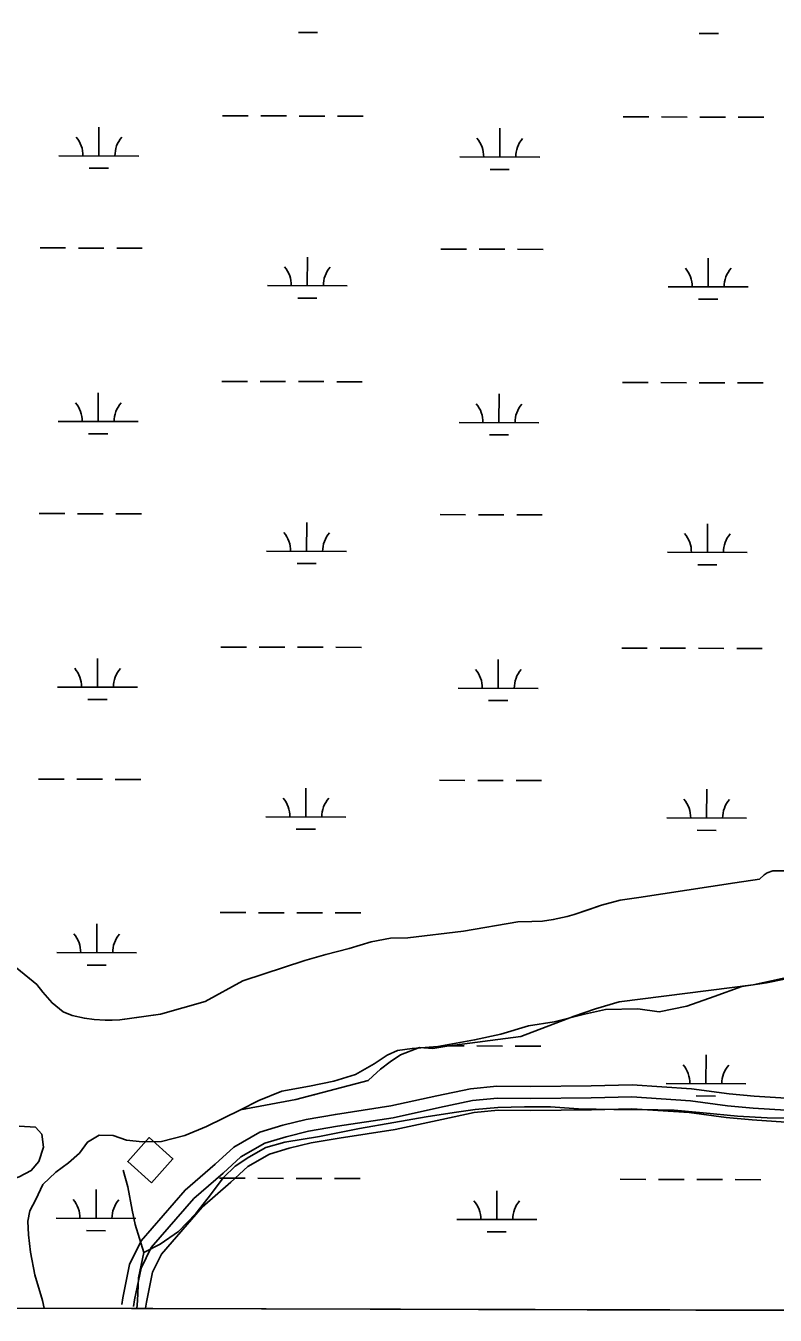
# Model space of a CAD drawing. Extents: x 3161615 to 3199515, y 867541 to 892976.
# Drawn here: x 3194000 to 3194939, y 872921 to 874536 of the extents above; entities that cross this region are included whole.
import ezdxf

# ---------------------------------------------------------------- set-up
doc = ezdxf.new("R2010")
doc.units = 0
for name, color, linetype in [('V-BLDG-OTLN', 7, 'Continuous'), ('V-GRID-FRAM', 7, 'Continuous'), ('V-ROAD-CNTR', 7, 'Continuous'), ('V-SITE-VEGE', 7, 'Continuous'), ('V-TOPO-SHOR', 7, 'Continuous'), ('V-WETL-SWMP', 7, 'Continuous')]:
    doc.layers.add(name, color=color, linetype=linetype)

msp = doc.modelspace()

# ---------------------------------------------------------------- linework, layer by layer
at = {"layer": 'V-BLDG-OTLN'}
msp.add_lwpolyline([(3194157.9, 873086.8), (3194184.5, 873116.6), (3194154.7, 873143.3), (3194128, 873113.4)], close=True, dxfattribs=at)
at = {"layer": 'V-GRID-FRAM'}
msp.add_lwpolyline([(3165877.4, 891195.5), (3197229, 891108.8), (3197186.7, 872920.9), (3165819.2, 873007.6), (3165877.4, 891195.5)], dxfattribs=at)
at = {"layer": 'V-ROAD-CNTR'}
for points in [[(3195244.9, 873237.9), (3195209.4, 873224.6), (3195168.8, 873211.5), (3195128.6, 873198.8), (3195093, 873189.5), (3195054.6, 873179.4), (3195021.9, 873173.1), (3194991.1, 873169.7), (3194962.2, 873167.7), (3194928.8, 873168.3), (3194891.8, 873170), (3194848.7, 873174.5)], [(3194952.4, 873192.7), (3194912.5, 873195.4), (3194881, 873198.2), (3194834.2, 873204.5), (3194759.9, 873209.3), (3194708.3, 873208.3), (3194632.9, 873207.4), (3194590.4, 873207.9), (3194557.4, 873204.4), (3194515.2, 873195.6), (3194457.5, 873183), (3194388.2, 873172.4), (3194351.5, 873166.1), (3194322.3, 873158.9), (3194293.6, 873150.1), (3194260.9, 873131.4), (3194237.4, 873110), (3194199.9, 873077.5), (3194145, 873014.1), (3194130.4, 872984.6), (3194121.9, 872942.6), (3194120.6, 872934.1)], [(3194952.3, 873177.6), (3194911.4, 873180.4), (3194879.3, 873183.3), (3194832.8, 873189.5), (3194759.5, 873194.2), (3194708.5, 873193.3), (3194633, 873192.4), (3194591.1, 873192.9), (3194559.7, 873189.6), (3194518.3, 873180.9), (3194460.3, 873168.3), (3194390.6, 873157.6), (3194354.5, 873151.4), (3194326.3, 873144.4), (3194299.6, 873136.2), (3194269.7, 873119.2), (3194247.4, 873098.8), (3194210.6, 873066.9), (3194157.5, 873005.7), (3194144.7, 872979.7), (3194136.6, 872940), (3194135.4, 872931.9)], [(3194952.1, 873162.6), (3194910.2, 873165.4), (3194877.6, 873168.4), (3194831.3, 873174.6), (3194759.2, 873179.2), (3194708.8, 873178.3), (3194633, 873177.4), (3194591.8, 873177.8), (3194562, 873174.7), (3194521.5, 873166.2), (3194463, 873153.5), (3194393, 873142.8), (3194357.6, 873136.7), (3194330.3, 873130), (3194305.5, 873122.4), (3194278.6, 873107), (3194257.3, 873087.6), (3194221.2, 873056.2), (3194170.1, 872997.3), (3194159, 872974.8), (3194151.4, 872937.4), (3194150.3, 872929.6)], [(3194848.7, 873174.5), (3194812.5, 873177.5), (3194771.8, 873178.7), (3194736.8, 873178.6), (3194692.6, 873179.2), (3194657.5, 873181.7), (3194624.9, 873181.8), (3194591.7, 873180.9), (3194563, 873178.7), (3194536.9, 873174.8), (3194501.6, 873169.2), (3194461.4, 873162.2), (3194418.2, 873154.6), (3194368.2, 873144.8)], [(3194122.2, 873102.6), (3194128.3, 873081.6), (3194133.5, 873052.4), (3194137.5, 873034.3), (3194148.2, 872999.3), (3194168.7, 873010), (3194191.5, 873025.9), (3194213.2, 873048.3), (3194228.7, 873067.7), (3194247.8, 873093.2), (3194262.7, 873107.4), (3194279.7, 873119), (3194300.9, 873130.8), (3194324.8, 873137.8), (3194368.2, 873144.8)], [(3194148.2, 872999.3), (3194141.5, 872967.6), (3194140.4, 872938.8), (3194139.4, 872929.3)]]:
    msp.add_lwpolyline(points, dxfattribs=at)
at = {"layer": 'V-SITE-VEGE'}
for p, q in [((3194888.4, 873462.5), (3194919, 873467)), ((3194919, 873467), (3194925.1, 873472.6)), ((3194925.1, 873472.6), (3194928.9, 873474.9)), ((3194928.9, 873474.9), (3194935.9, 873477.3)), ((3194935.9, 873477.3), (3194950.5, 873477.5)), ((3194767.9, 873443.9), (3194888.4, 873462.5)), ((3194687.1, 873422.6), (3194721.5, 873434.3)), ((3194721.5, 873434.3), (3194744.6, 873440.7)), ((3194744.6, 873440.7), (3194767.9, 873443.9)), ((3194660.8, 873416.5), (3194678.2, 873420.2)), ((3194678.2, 873420.2), (3194687.1, 873422.6)), ((3193928, 873405.4), (3194014, 873334.9)), ((3194478.6, 873393.7), (3194548.5, 873401.8)), ((3194548.5, 873401.8), (3194616.6, 873413.5)), ((3194616.6, 873413.5), (3194634, 873413.9)), ((3194634, 873413.9), (3194647.5, 873414.6)), ((3194647.5, 873414.6), (3194660.8, 873416.5)), ((3194405.2, 873380), (3194432.7, 873388.6)), ((3194432.7, 873388.6), (3194457, 873393)), ((3194457, 873393), (3194478.6, 873393.7)), ((3194349.8, 873365.2), (3194376.1, 873372.5)), ((3194376.1, 873372.5), (3194405.2, 873380)), ((3194272.3, 873339.8), (3194349.8, 873365.2)), ((3194224.9, 873313.6), (3194272.3, 873339.8)), ((3194970.7, 873347.8), (3194911.1, 873334.5)), ((3194014, 873334.9), (3194021.7, 873325.4)), ((3194021.7, 873325.4), (3194033.3, 873312.1)), ((3194911.1, 873334.5), (3194743.6, 873313.2)), ((3194033.3, 873312.1), (3194047.1, 873300.8)), ((3194169.1, 873297.8), (3194224.9, 873313.6)), ((3194743.6, 873313.2), (3194713.9, 873304.6)), ((3194047.1, 873300.8), (3194058.3, 873296.4)), ((3194058.3, 873296.4), (3194073.7, 873292.9)), ((3194073.7, 873292.9), (3194085.9, 873291.4)), ((3194085.9, 873291.4), (3194099.6, 873290.5)), ((3194099.6, 873290.5), (3194108.5, 873290.3)), ((3194108.5, 873290.3), (3194118.2, 873290.9)), ((3194118.2, 873290.9), (3194169.1, 873297.8)), ((3194687.1, 873295.3), (3194620.1, 873270.1)), ((3194713.9, 873304.6), (3194687.1, 873295.3)), ((3194527.5, 873257.8), (3194510, 873255)), ((3194620.1, 873270.1), (3194527.5, 873257.8)), ((3194469.8, 873247), (3194456.7, 873238.4)), ((3194493.6, 873256.2), (3194469.8, 873247)), ((3194510, 873255), (3194493.6, 873256.2)), ((3194444.4, 873229.2), (3194435.1, 873220.1)), ((3194456.7, 873238.4), (3194444.4, 873229.2)), ((3194429, 873214.9), (3194338.7, 873190.9)), ((3194435.1, 873220.1), (3194429, 873214.9)), ((3194269.3, 873178.3), (3194226.8, 873157.4)), ((3194338.7, 873190.9), (3194269.3, 873178.3)), ((3194092.1, 873146.3), (3194077.6, 873137.7)), ((3194109.9, 873146.1), (3194092.1, 873146.3)), ((3194126.4, 873140.1), (3194109.9, 873146.1)), ((3194199.7, 873145.9), (3194170.4, 873138.5)), ((3194226.8, 873157.4), (3194199.7, 873145.9)), ((3194077.6, 873137.7), (3194067.6, 873123.9)), ((3194146.4, 873138.2), (3194126.4, 873140.1)), ((3194170.4, 873138.5), (3194146.4, 873138.2)), ((3194053.7, 873111.7), (3194037.8, 873099.9)), ((3194067.6, 873123.9), (3194053.7, 873111.7)), ((3194037.8, 873099.9), (3194021.8, 873084.8)), ((3194021.8, 873084.8), (3194013.1, 873065.8)), ((3194013.1, 873065.8), (3194005.3, 873051.5)), ((3194005.3, 873051.5), (3194003.1, 873038.7)), ((3194003.1, 873038.7), (3194003.8, 873021.5)), ((3194003.8, 873021.5), (3194006.3, 872999.8)), ((3194006.3, 872999.8), (3194011.7, 872971.4)), ((3194011.7, 872971.4), (3194021.3, 872939.5)), ((3194021.3, 872939.5), (3194023.4, 872929.6)), ((3194023.4, 872929.6), (3197186.7, 872920.9))]:
    msp.add_line(p, q, dxfattribs=at)
at = {"layer": 'V-TOPO-SHOR'}
for points in [[(3193948.3, 873388.7), (3194014, 873334.9), (3194021.7, 873325.4), (3194033.3, 873312.1), (3194047.1, 873300.8), (3194058.3, 873296.4), (3194073.7, 873292.9), (3194085.9, 873291.4), (3194099.6, 873290.5), (3194108.5, 873290.3), (3194118.2, 873290.9), (3194127.5, 873292.1), (3194169.1, 873297.8), (3194224.9, 873313.6), (3194272.3, 873339.8), (3194349.8, 873365.2), (3194376.1, 873372.5), (3194405.2, 873380), (3194432.7, 873388.6), (3194457, 873393), (3194478.6, 873393.7), (3194548.5, 873401.8), (3194616.6, 873413.5), (3194634, 873413.9), (3194647.5, 873414.6), (3194660.8, 873416.5), (3194678.2, 873420.2), (3194687.1, 873422.6), (3194704.5, 873428.5), (3194721.5, 873434.3), (3194744.6, 873440.7), (3194767.9, 873443.9), (3194888.4, 873462.5), (3194919, 873467), (3194925.1, 873472.6), (3194928.9, 873474.9), (3194935.9, 873477.3), (3194950.5, 873477.5)], [(3194766.8, 873304.8), (3194793.4, 873300.7), (3194828.3, 873307.8), (3194862.4, 873320.2), (3194897, 873332.8), (3194927.8, 873337.2), (3194952.7, 873342.3), (3194977.7, 873349.4), (3194997.7, 873348.6), (3195013.7, 873341.9), (3195021.7, 873334.5), (3195034.9, 873332.6), (3195054.6, 873339.6), (3195069.4, 873351.3)], [(3194292.4, 873189.9), (3194320.8, 873201.6), (3194355.6, 873207.6), (3194386.1, 873214.1), (3194413.2, 873222.2), (3194436.7, 873235.6), (3194452.8, 873246.6), (3194465.7, 873252.4), (3194484.4, 873254.8), (3194516.2, 873257.6), (3194562.3, 873265.6), (3194595.2, 873273), (3194630, 873283.3), (3194662, 873288.2), (3194699.9, 873297.9), (3194726.5, 873303.6), (3194766.8, 873304.8)], [(3194053.7, 873111.7), (3194067.6, 873123.9), (3194077.6, 873137.7), (3194092.1, 873146.3), (3194109.9, 873146.1), (3194126.4, 873140.1), (3194146.4, 873138.2), (3194170.4, 873138.5), (3194199.7, 873145.9), (3194226.8, 873157.4), (3194269.3, 873178.3), (3194292.4, 873189.9)], [(3193992, 873157.8), (3194012.7, 873156.4), (3194020.6, 873147.6), (3194022.6, 873131.4), (3194016.7, 873113.5), (3194007.1, 873102.1), (3193991.9, 873094.2), (3193981, 873090.4), (3193971.6, 873082.3), (3193958, 873067.6)], [(3194023.4, 872929.6), (3194021.3, 872939.5), (3194011.7, 872971.4), (3194006.3, 872999.8), (3194003.8, 873021.5), (3194003.1, 873038.7), (3194005.3, 873051.5), (3194013.1, 873065.8), (3194021.8, 873084.8), (3194037.8, 873099.9), (3194053.7, 873111.7)]]:
    msp.add_lwpolyline(points, dxfattribs=at)
at = {"layer": 'V-WETL-SWMP'}
for p, q in [((3194341.8, 874527.6), (3194365.8, 874527.5)), ((3194843.7, 874526.2), (3194867.7, 874526.1)), ((3194246.7, 874423.2), (3194278.7, 874423.1)), ((3194294.7, 874423.1), (3194326.7, 874423)), ((3194342.7, 874422.9), (3194374.7, 874422.8)), ((3194390.7, 874422.8), (3194422.7, 874422.7)), ((3194748.6, 874421.8), (3194780.6, 874421.7)), ((3194796.6, 874421.7), (3194828.6, 874421.6)), ((3194844.6, 874421.5), (3194876.6, 874421.5)), ((3194892.6, 874421.4), (3194924.6, 874421.3)), ((3194091.9, 874372.9), (3194092, 874408.9)), ((3194593.9, 874371.5), (3194594, 874407.5)), ((3194041.9, 874373), (3194141.9, 874372.7)), ((3194543.9, 874371.6), (3194643.9, 874371.4)), ((3194079.9, 874357.5), (3194103.9, 874357.4)), ((3194581.8, 874356.1), (3194605.8, 874356)), ((3194018.2, 874257.7), (3194050.2, 874257.6)), ((3194066.2, 874257.5), (3194098.2, 874257.4)), ((3194114.2, 874257.4), (3194146.2, 874257.3)), ((3194352.9, 874210.3), (3194353, 874246.3)), ((3194520.1, 874256.3), (3194552.1, 874256.2)), ((3194568.1, 874256.1), (3194600.1, 874256)), ((3194616.1, 874256), (3194648.1, 874255.9)), ((3194854.8, 874208.9), (3194854.9, 874244.9)), ((3194302.9, 874210.4), (3194402.9, 874210.2)), ((3194340.9, 874194.9), (3194364.9, 874194.8)), ((3194804.8, 874209), (3194904.8, 874208.8)), ((3194842.8, 874193.5), (3194866.8, 874193.4)), ((3194245.8, 874090.5), (3194277.8, 874090.4)), ((3194293.8, 874090.4), (3194325.8, 874090.3)), ((3194341.8, 874090.3), (3194373.8, 874090.2)), ((3194389.8, 874090.1), (3194421.8, 874090)), ((3194747.7, 874089.1), (3194779.7, 874089)), ((3194795.7, 874089), (3194827.7, 874088.9)), ((3194843.7, 874088.9), (3194875.7, 874088.8)), ((3194891.7, 874088.7), (3194923.7, 874088.6)), ((3194091, 874040.2), (3194091.1, 874076.2)), ((3194592.9, 874038.8), (3194593, 874074.8)), ((3194041, 874040.3), (3194141, 874040.1)), ((3194542.9, 874039), (3194642.9, 874038.7)), ((3194079, 874024.8), (3194103, 874024.7)), ((3194580.9, 874023.4), (3194604.9, 874023.4)), ((3194017.3, 873925), (3194049.3, 873924.9)), ((3194065.3, 873924.8), (3194097.3, 873924.8)), ((3194113.3, 873924.7), (3194145.3, 873924.6)), ((3194519.2, 873923.6), (3194551.2, 873923.5)), ((3194567.2, 873923.5), (3194599.2, 873923.4)), ((3194615.2, 873923.3), (3194647.2, 873923.2)), ((3194352, 873877.6), (3194352.1, 873913.6)), ((3194853.9, 873876.2), (3194854, 873912.2)), ((3194302, 873877.8), (3194402, 873877.5)), ((3194803.9, 873876.4), (3194903.9, 873876.1)), ((3194340, 873862.2), (3194364, 873862.2)), ((3194841.9, 873860.8), (3194865.9, 873860.8)), ((3194244.8, 873757.8), (3194276.8, 873757.8)), ((3194292.8, 873757.7), (3194324.8, 873757.6)), ((3194340.8, 873757.6), (3194372.8, 873757.5)), ((3194388.8, 873757.5), (3194420.8, 873757.4)), ((3194090.1, 873707.5), (3194090.2, 873743.5)), ((3194592, 873706.1), (3194592.1, 873742.1)), ((3194746.7, 873756.5), (3194778.7, 873756.4)), ((3194794.7, 873756.3), (3194826.7, 873756.2)), ((3194842.7, 873756.2), (3194874.7, 873756.1)), ((3194890.7, 873756.1), (3194922.7, 873756)), ((3194040.1, 873707.7), (3194140.1, 873707.4)), ((3194542, 873706.3), (3194642, 873706)), ((3194078.1, 873692.1), (3194102.1, 873692.1)), ((3194580, 873690.7), (3194604, 873690.7)), ((3194016.4, 873592.3), (3194048.4, 873592.2)), ((3194064.4, 873592.2), (3194096.4, 873592.1)), ((3194112.4, 873592), (3194144.4, 873592)), ((3194351.1, 873544.9), (3194351.2, 873580.9)), ((3194518.3, 873590.9), (3194550.3, 873590.8)), ((3194566.3, 873590.8), (3194598.3, 873590.7)), ((3194614.3, 873590.7), (3194646.3, 873590.6)), ((3194853, 873543.6), (3194853.1, 873579.6)), ((3194301.1, 873545.1), (3194401.1, 873544.8)), ((3194803, 873543.7), (3194903, 873543.4)), ((3194339.1, 873529.6), (3194363.1, 873529.5)), ((3194841, 873528.2), (3194865, 873528.1)), ((3194919, 873467), (3194888.4, 873462.5)), ((3194925.1, 873472.6), (3194919, 873467)), ((3194928.9, 873474.9), (3194925.1, 873472.6)), ((3194935.9, 873477.3), (3194928.9, 873474.9)), ((3194950.5, 873477.5), (3194935.9, 873477.3)), ((3194888.4, 873462.5), (3194767.9, 873443.9)), ((3194721.5, 873434.3), (3194687.1, 873422.6)), ((3194744.6, 873440.7), (3194721.5, 873434.3)), ((3194767.9, 873443.9), (3194744.6, 873440.7)), ((3194243.9, 873425.2), (3194275.9, 873425.1)), ((3194291.9, 873425), (3194323.9, 873425)), ((3194339.9, 873424.9), (3194371.9, 873424.8)), ((3194387.9, 873424.8), (3194419.9, 873424.7)), ((3194678.2, 873420.2), (3194660.8, 873416.5)), ((3194687.1, 873422.6), (3194678.2, 873420.2)), ((3194014, 873334.9), (3193928, 873405.4)), ((3194089.2, 873374.9), (3194089.3, 873410.9)), ((3194548.5, 873401.8), (3194478.6, 873393.7)), ((3194616.6, 873413.5), (3194548.5, 873401.8)), ((3194591.2, 873409.1), (3194591.2, 873409.5)), ((3194634, 873413.9), (3194616.6, 873413.5)), ((3194647.5, 873414.6), (3194634, 873413.9)), ((3194660.8, 873416.5), (3194647.5, 873414.6)), ((3194432.7, 873388.6), (3194405.2, 873380)), ((3194457, 873393), (3194432.7, 873388.6)), ((3194478.6, 873393.7), (3194457, 873393)), ((3194039.2, 873375), (3194139.2, 873374.7)), ((3194376.1, 873372.5), (3194349.8, 873365.2)), ((3194405.2, 873380), (3194376.1, 873372.5)), ((3194077.1, 873359.5), (3194101.1, 873359.4)), ((3194349.8, 873365.2), (3194272.3, 873339.8)), ((3194272.3, 873339.8), (3194224.9, 873313.6)), ((3194970.7, 873347.8), (3194911.1, 873334.5)), ((3194021.7, 873325.4), (3194014, 873334.9)), ((3194033.3, 873312.1), (3194021.7, 873325.4)), ((3194911.1, 873334.5), (3194743.6, 873313.2)), ((3194047.1, 873300.8), (3194033.3, 873312.1)), ((3194224.9, 873313.6), (3194169.1, 873297.8)), ((3194743.6, 873313.2), (3194713.9, 873304.6)), ((3194058.3, 873296.4), (3194047.1, 873300.8)), ((3194073.7, 873292.9), (3194058.3, 873296.4)), ((3194085.9, 873291.4), (3194073.7, 873292.9)), ((3194099.6, 873290.5), (3194085.9, 873291.4)), ((3194108.5, 873290.3), (3194099.6, 873290.5)), ((3194118.2, 873290.9), (3194108.5, 873290.3)), ((3194169.1, 873297.8), (3194118.2, 873290.9)), ((3194687.1, 873295.3), (3194620.1, 873270.1)), ((3194713.9, 873304.6), (3194687.1, 873295.3)), ((3194527.5, 873257.8), (3194510, 873255)), ((3194620.1, 873270.1), (3194527.5, 873257.8)), ((3194530.4, 873258.2), (3194549.4, 873258.2)), ((3194565.4, 873258.1), (3194597.4, 873258)), ((3194613.4, 873258), (3194645.4, 873257.9)), ((3194469.8, 873247), (3194456.7, 873238.4)), ((3194493.6, 873256.2), (3194469.8, 873247)), ((3194510, 873255), (3194493.6, 873256.2)), ((3194852.1, 873210.9), (3194852.2, 873246.9)), ((3194444.4, 873229.2), (3194435.1, 873220.1)), ((3194456.7, 873238.4), (3194444.4, 873229.2)), ((3194429, 873214.9), (3194338.7, 873190.9)), ((3194435.1, 873220.1), (3194429, 873214.9)), ((3194802.1, 873211), (3194902.1, 873210.8)), ((3194361, 873196.8), (3194362.1, 873196.8)), ((3194840, 873195.5), (3194864, 873195.4)), ((3194269.3, 873178.3), (3194226.8, 873157.4)), ((3194338.7, 873190.9), (3194269.3, 873178.3)), ((3194092.1, 873146.3), (3194077.6, 873137.7)), ((3194109.9, 873146.1), (3194092.1, 873146.3)), ((3194126.4, 873140.1), (3194109.9, 873146.1)), ((3194199.7, 873145.9), (3194170.4, 873138.5)), ((3194226.8, 873157.4), (3194199.7, 873145.9)), ((3194077.6, 873137.7), (3194067.6, 873123.9)), ((3194146.4, 873138.2), (3194126.4, 873140.1)), ((3194170.4, 873138.5), (3194146.4, 873138.2)), ((3194053.7, 873111.7), (3194037.8, 873099.9)), ((3194067.6, 873123.9), (3194053.7, 873111.7)), ((3194037.8, 873099.9), (3194021.8, 873084.8)), ((3194021.8, 873084.8), (3194013.1, 873065.8)), ((3194243, 873092.5), (3194275, 873092.4)), ((3194291, 873092.4), (3194323, 873092.3)), ((3194339, 873092.2), (3194371, 873092.1)), ((3194387, 873092.1), (3194419, 873092)), ((3194744.9, 873091.1), (3194776.9, 873091)), ((3194792.9, 873091), (3194824.9, 873090.9)), ((3194840.9, 873090.8), (3194872.9, 873090.8)), ((3194888.9, 873090.7), (3194920.9, 873090.6)), ((3194013.1, 873065.8), (3194005.4, 873051.5)), ((3194088.3, 873042.2), (3194088.4, 873078.2)), ((3194590.2, 873040.8), (3194590.3, 873076.8)), ((3194005.4, 873051.5), (3194003.1, 873038.7)), ((3194003.1, 873038.7), (3194003.8, 873021.5)), ((3194038.3, 873042.3), (3194138.3, 873042)), ((3194540.2, 873040.9), (3194640.2, 873040.7)), ((3194003.8, 873021.5), (3194006.3, 872999.8)), ((3194076.2, 873026.8), (3194100.2, 873026.7)), ((3194578.1, 873025.4), (3194602.1, 873025.3)), ((3194006.3, 872999.8), (3194011.7, 872971.4)), ((3194011.7, 872971.4), (3194021.3, 872939.5)), ((3194021.3, 872939.5), (3194023.4, 872929.6)), ((3194023.4, 872929.6), (3197186.7, 872920.9))]:
    msp.add_line(p, q, dxfattribs=at)
for centre, start, end in [((3194036.7, 874373.5), 359.0699, 40.6135), ((3194147.2, 874373.2), 139.0699, 180.6135), ((3194538.6, 874372.1), 359.0699, 40.6135), ((3194649.1, 874371.8), 139.0699, 180.6135), ((3194297.7, 874210.9), 359.0699, 40.6135), ((3194408.2, 874210.6), 139.0699, 180.6135), ((3194799.6, 874209.5), 359.0699, 40.6135), ((3194910.1, 874209.2), 139.0699, 180.6135), ((3194035.8, 874040.8), 359.0699, 40.6135), ((3194146.3, 874040.5), 139.0699, 180.6135), ((3194537.7, 874039.4), 359.0699, 40.6135), ((3194648.2, 874039.1), 139.0699, 180.6135), ((3194296.8, 873878.3), 359.0699, 40.6135), ((3194407.3, 873877.9), 139.0699, 180.6135), ((3194798.7, 873876.9), 359.0699, 40.6135), ((3194909.2, 873876.6), 139.0699, 180.6135), ((3194034.9, 873708.2), 359.0699, 40.6135), ((3194145.4, 873707.9), 139.0699, 180.6135), ((3194536.8, 873706.8), 359.0699, 40.6135), ((3194647.3, 873706.5), 139.0699, 180.6135), ((3194295.9, 873545.6), 359.0699, 40.6135), ((3194406.3, 873545.3), 139.0699, 180.6135), ((3194797.8, 873544.2), 359.0699, 40.6135), ((3194908.2, 873543.9), 139.0699, 180.6135), ((3194033.9, 873375.5), 359.0699, 40.6135), ((3194144.4, 873375.2), 139.0699, 180.6135), ((3194796.8, 873211.5), 359.0699, 40.6135), ((3194907.3, 873211.2), 139.0699, 180.6135), ((3194033, 873042.8), 359.0699, 40.6135), ((3194143.5, 873042.5), 139.0699, 180.6135), ((3194534.9, 873041.4), 359.0699, 40.6135), ((3194645.4, 873041.1), 139.0699, 180.6135)]:
    msp.add_arc(centre, 35.2, start, end, dxfattribs=at)

doc.saveas('drawing.dxf')
